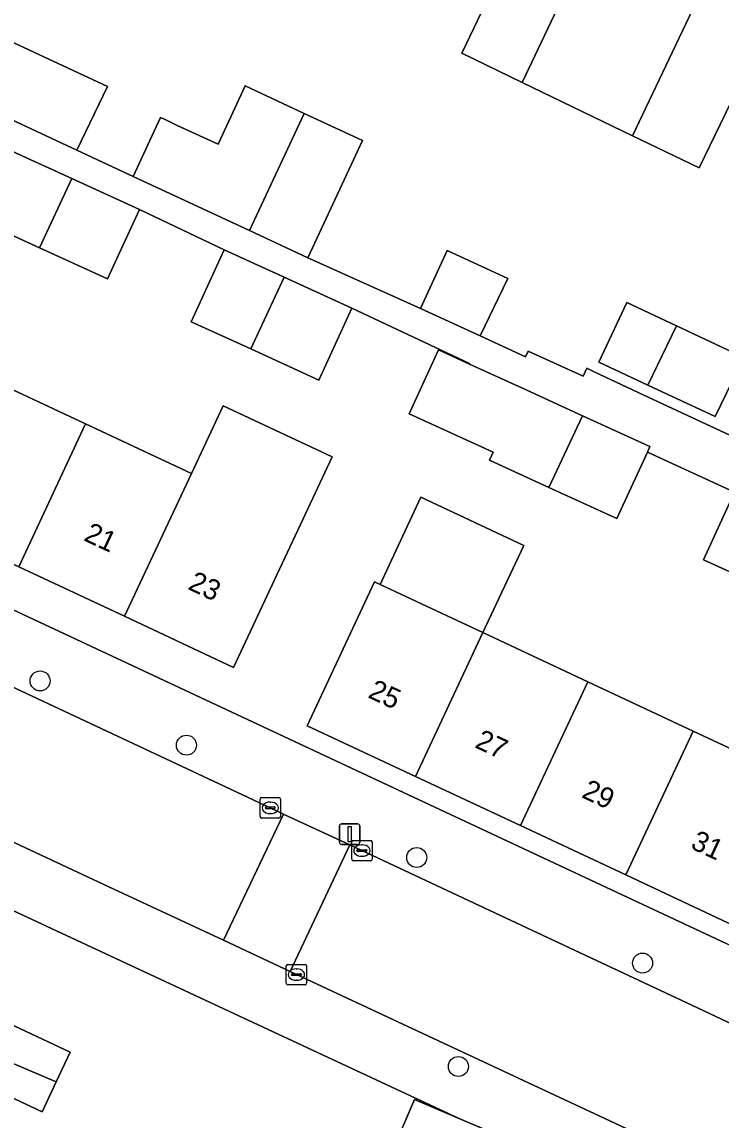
# Model space of a CAD drawing. Extents: x 159817 to 160765, y 380688 to 381638.
# Drawn here: x 160285.3 to 160319.5, y 381436.2 to 381490 of the extents above; entities that cross this region are included whole.
import ezdxf

# ---------------------------------------------------------------- set-up
doc = ezdxf.new("R2010")
doc.units = 0
for name, color, linetype in [('IMGEO_Boom', 7, 'Continuous'), ('IMGEO_Erf', 7, 'Continuous'), ('IMGEO_Kolk', 7, 'Continuous'), ('IMGEO_Lichtmast', 7, 'Continuous'), ('IMGEO_Pand', 7, 'Continuous'), ('IMGEO_Pand_nummerreeks', 7, 'Continuous'), ('IMGEO_Rijbaan_lokaal_open', 7, 'Continuous'), ('IMGEO_Voetpad_halfverhard', 7, 'Continuous'), ('IMGEO_Voetpad_open', 7, 'Continuous')]:
    doc.layers.add(name, color=color, linetype=linetype)

msp = doc.modelspace()

# ---------------------------------------------------------------- linework, layer by layer
at = {"layer": 'IMGEO_Boom'}
for centre in [(160286.182, 381457.685), (160293.348, 381454.537), (160304.624, 381449.033), (160315.684, 381443.86), (160306.665, 381438.795)]:
    msp.add_circle(centre, 0.489, dxfattribs=at)
at = {"layer": 'IMGEO_Erf'}
for points in [[(160320.018, 381486.063), (160318.448, 381482.817), (160315.185, 381484.396), (160309.784, 381487.009), (160306.829, 381488.439), (160308.378, 381491.698), (160305.916, 381492.887), (160309.363, 381500), (160309.705, 381500.707), (160311.165, 381500), (160312.843, 381499.187), (160312.461, 381498.395), (160314.688, 381497.323), (160315.055, 381498.084), (160318.211, 381496.566), (160317.848, 381495.812), (160320.109, 381494.723)], [(160284.184, 381489.28), (160289.482, 381486.814), (160287.978, 381483.691), (160290.738, 381482.407), (160292.079, 381485.289), (160292.267, 381485.202), (160292.899, 381484.907), (160294.899, 381483.977), (160295.02, 381484.237), (160296.229, 381486.835), (160299.109, 381485.495), (160301.966, 381484.164), (160299.295, 381478.423), (160299.581, 381478.29), (160304.803, 381475.937), (160306.108, 381478.768), (160309.085, 381477.396), (160307.729, 381474.588), (160309.949, 381473.565), (160310.086, 381473.848), (160312.768, 381472.612), (160312.949, 381473.005), (160313.32, 381472.834), (160315.717, 381471.711), (160321.151, 381469.164)], [(160227.999, 381487.797), (160319.771, 381444.817)], [(160321.573, 381462.295), (160318.665, 381463.626), (160320.182, 381466.94), (160315.92, 381468.891), (160314.431, 381465.637), (160311.095, 381467.164), (160308.186, 381468.495), (160308.369, 381468.895), (160304.261, 381470.775), (160305.692, 381473.902), (160307.202, 381473.211), (160307.216, 381473.237), (160301.444, 381475.951), (160299.83, 381472.424), (160296.494, 381473.951), (160293.585, 381475.282), (160295.199, 381478.809), (160291.044, 381480.785), (160289.486, 381477.381), (160286.15, 381478.908), (160283.321, 381480.203)], [(160290.304, 381397.937), (160292.644, 381403.393), (160288.918, 381404.991), (160291.257, 381410.444), (160294.983, 381408.847), (160297.323, 381414.303), (160299.662, 381419.759), (160302.002, 381425.214), (160304.341, 381430.67), (160302.13, 381431.618), (160304.52, 381437.183), (160306.728, 381436.236), (160284.09, 381446.788)], [(160281.94, 381442.177), (160287.652, 381439.504), (160286.966, 381438.037), (160286.28, 381436.572), (160280.568, 381439.245)]]:
    msp.add_lwpolyline(points, dxfattribs=at)
for points in [[(160300.483, 381468.667), (160298.931, 381465.351), (160297.774, 381462.879), (160295.655, 381458.35), (160290.313, 381460.851), (160285.133, 381463.275), (160279.953, 381465.7), (160274.772, 381468.125), (160269.591, 381470.551), (160264.411, 381472.975), (160259.231, 381475.4), (160253.94, 381477.877), (160257.167, 381484.9), (160262.508, 381482.4), (160267.688, 381479.975), (160272.869, 381477.55), (160278.05, 381475.125), (160283.23, 381472.7), (160288.411, 381470.275), (160293.591, 381467.851), (160295.144, 381471.167)], [(160317.346, 381475.079), (160320.641, 381473.534), (160319.239, 381470.634), (160315.943, 381472.179), (160313.541, 381473.305), (160314.908, 381476.221)], [(160304.83, 381466.681), (160309.863, 381464.324), (160307.865, 381460.056), (160313.011, 381457.647), (160318.169, 381455.232), (160323.519, 381452.728), (160323.775, 381452.608), (160324.548, 381454.261), (160329.575, 381451.909), (160325.77, 381443.774), (160324.826, 381444.216), (160320.444, 381446.265), (160320.177, 381445.694), (160314.867, 381448.18), (160309.705, 381450.596), (160304.564, 381453.003), (160299.254, 381455.489), (160302.555, 381462.542), (160302.832, 381462.412)]]:
    msp.add_lwpolyline(points, close=True, dxfattribs=at)
at = {"layer": 'IMGEO_Kolk'}
for p, q in [((160297.027, 381451.967), (160297.879, 381451.967)), ((160296.952, 381451.041), (160296.952, 381451.893)), ((160297.211, 381451.461), (160297.211, 381451.473)), ((160297.649, 381451.424), (160297.251, 381451.424)), ((160297.254, 381451.51), (160297.652, 381451.51)), ((160297.44, 381451.747), (160297.465, 381451.747)), ((160297.695, 381451.473), (160297.695, 381451.461)), ((160297.953, 381451.893), (160297.953, 381451.041)), ((160297.879, 381450.967), (160297.027, 381450.967)), ((160297.463, 381451.187), (160297.438, 381451.187)), ((160301.439, 381448.947), (160301.439, 381449.799)), ((160301.514, 381449.873), (160302.366, 381449.873)), ((160302.44, 381449.799), (160302.44, 381448.947)), ((160301.698, 381449.367), (160301.698, 381449.379)), ((160302.136, 381449.33), (160301.738, 381449.33)), ((160301.741, 381449.416), (160302.139, 381449.416)), ((160301.927, 381449.653), (160301.952, 381449.653)), ((160302.182, 381449.379), (160302.182, 381449.367)), ((160302.366, 381448.873), (160301.514, 381448.873)), ((160301.95, 381449.093), (160301.925, 381449.093)), ((160298.233, 381442.872), (160298.233, 381443.724)), ((160298.308, 381443.798), (160299.16, 381443.798)), ((160298.721, 381443.578), (160298.746, 381443.578)), ((160299.234, 381443.724), (160299.234, 381442.872)), ((160298.492, 381443.292), (160298.492, 381443.304)), ((160298.93, 381443.255), (160298.532, 381443.255)), ((160298.535, 381443.341), (160298.933, 381443.341)), ((160298.744, 381443.018), (160298.719, 381443.018)), ((160298.976, 381443.304), (160298.976, 381443.292)), ((160299.16, 381442.798), (160298.308, 381442.798))]:
    msp.add_line(p, q, dxfattribs=at)
for points in [[(160297.027, 381451.967), (160297.879, 381451.967)], [(160296.952, 381451.041), (160296.952, 381451.893)], [(160297.953, 381451.893), (160297.953, 381451.041)], [(160297.879, 381450.967), (160297.027, 381450.967)], [(160301.439, 381448.947), (160301.439, 381449.799)], [(160301.514, 381449.873), (160302.366, 381449.873)], [(160302.44, 381449.799), (160302.44, 381448.947)], [(160302.366, 381448.873), (160301.514, 381448.873)], [(160298.233, 381442.872), (160298.233, 381443.724)], [(160298.308, 381443.798), (160299.16, 381443.798)], [(160299.234, 381443.724), (160299.234, 381442.872)], [(160299.16, 381442.798), (160298.308, 381442.798)]]:
    msp.add_lwpolyline(points, dxfattribs=at)
for centre, radius, start, end in [((160297.029, 381451.891), 0.0765, 91.552, 178.448), ((160297.029, 381451.891), 0.0765, 91.552, 178.448), ((160297.877, 381451.891), 0.0765, 1.552, 88.448), ((160297.877, 381451.891), 0.0765, 1.552, 88.448), ((160297.251, 381451.47), 0.0403, 85.8775, 175.7526), ((160297.248, 381451.46), 0.0366, 178.938, 274.7102), ((160297.652, 381451.467), 0.043, 264.8664, 352.4533), ((160297.656, 381451.472), 0.0386, 1.7309, 96.639), ((160297.029, 381451.043), 0.0765, 181.552, 268.448), ((160297.029, 381451.043), 0.0765, 181.552, 268.448), ((160297.877, 381451.043), 0.0765, 271.552, 358.448), ((160297.877, 381451.043), 0.0765, 271.552, 358.448), ((160301.516, 381449.797), 0.0765, 91.552, 178.448), ((160301.516, 381449.797), 0.0765, 91.552, 178.448), ((160302.364, 381449.797), 0.0765, 1.552, 88.448), ((160302.364, 381449.797), 0.0765, 1.552, 88.448), ((160301.738, 381449.376), 0.0403, 85.8775, 175.7526), ((160301.735, 381449.366), 0.0366, 178.938, 274.7102), ((160302.139, 381449.373), 0.043, 264.8664, 352.4533), ((160302.143, 381449.378), 0.0386, 1.7309, 96.639), ((160301.516, 381448.949), 0.0765, 181.552, 268.448), ((160301.516, 381448.949), 0.0765, 181.552, 268.448), ((160302.364, 381448.949), 0.0765, 271.552, 358.448), ((160302.364, 381448.949), 0.0765, 271.552, 358.448), ((160298.31, 381443.722), 0.0765, 91.552, 178.448), ((160298.31, 381443.722), 0.0765, 91.552, 178.448), ((160298.937, 381443.303), 0.0386, 1.7309, 96.639), ((160299.158, 381443.722), 0.0765, 1.552, 88.448), ((160299.158, 381443.722), 0.0765, 1.552, 88.448), ((160298.31, 381442.874), 0.0765, 181.552, 268.448), ((160298.31, 381442.874), 0.0765, 181.552, 268.448), ((160298.532, 381443.301), 0.0403, 85.8775, 175.7526), ((160298.529, 381443.291), 0.0366, 178.938, 274.7102), ((160298.933, 381443.298), 0.043, 264.8664, 352.4533), ((160299.158, 381442.874), 0.0765, 271.552, 358.448), ((160299.158, 381442.874), 0.0765, 271.552, 358.448)]:
    msp.add_arc(centre, radius, start, end, dxfattribs=at)
for centre, major_axis, ratio, start_param, end_param in [((160297.439, 381451.467), (-0.387, 0.002), 0.722429, 4.712389, 7.853982), ((160297.464, 381451.467), (-0.39, 0.002), 0.717154, 1.570796, 4.712389), ((160301.926, 381449.373), (-0.387, 0.002), 0.722429, 4.712389, 7.853982), ((160301.951, 381449.373), (-0.39, 0.002), 0.717154, 1.570796, 4.712389), ((160298.72, 381443.298), (-0.387, 0.002), 0.722429, 4.712389, 7.853982), ((160298.745, 381443.298), (-0.39, 0.002), 0.717154, 1.570796, 4.712389)]:
    msp.add_ellipse(centre, major_axis=major_axis, ratio=ratio, start_param=start_param, end_param=end_param, dxfattribs=at)
at = {"layer": 'IMGEO_Lichtmast'}
for p, q in [((160300.842, 381449.779), (160300.842, 381450.579)), ((160300.842, 381450.579), (160300.842, 381449.779)), ((160300.942, 381450.679), (160301.732, 381450.679)), ((160301.732, 381450.679), (160300.942, 381450.679)), ((160301.832, 381450.579), (160301.832, 381449.779)), ((160301.832, 381449.779), (160301.832, 381450.579)), ((160301.732, 381449.679), (160300.942, 381449.679)), ((160300.942, 381449.679), (160301.732, 381449.679))]:
    msp.add_line(p, q, dxfattribs=at)
msp.add_lwpolyline([(160301.262, 381450.554), (160301.412, 381450.554), (160301.412, 381449.804), (160301.262, 381449.804), (160301.262, 381450.554)], dxfattribs=at)
for centre, start, end in [((160300.942, 381450.579), 90, 180), ((160300.942, 381450.579), 90, 180), ((160301.732, 381450.579), 0, 90), ((160301.732, 381450.579), 360, 90), ((160300.942, 381449.779), 180, 270), ((160300.942, 381449.779), 180, 270), ((160301.732, 381449.779), 270, 0), ((160301.732, 381449.779), 270, 0)]:
    msp.add_arc(centre, 0.1, start, end, dxfattribs=at)
at = {"layer": 'IMGEO_Pand'}
for points in [[(160314.688, 381497.323), (160312.461, 381498.395), (160312.843, 381499.187), (160311.165, 381500), (160309.705, 381500.707), (160309.363, 381500), (160305.916, 381492.887), (160308.378, 381491.698), (160306.829, 381488.439), (160309.784, 381487.009)], [(160315.185, 381484.396), (160320.109, 381494.723), (160317.848, 381495.812), (160318.211, 381496.566), (160315.055, 381498.084), (160314.688, 381497.323), (160309.784, 381487.009)], [(160315.185, 381484.396), (160318.448, 381482.817), (160320.018, 381486.063), (160322.156, 381485.028), (160325.501, 381492.098), (160323.266, 381493.173), (160323.635, 381493.939), (160320.465, 381495.465), (160320.109, 381494.723)], [(160289.482, 381486.814), (160284.184, 381489.28), (160283.407, 381487.611), (160282.721, 381486.138), (160287.978, 381483.691)], [(160299.109, 381485.495), (160296.229, 381486.835), (160295.02, 381484.237), (160294.899, 381483.977), (160292.899, 381484.907), (160292.267, 381485.202), (160292.079, 381485.289), (160290.738, 381482.407), (160296.44, 381479.753)], [(160299.109, 381485.495), (160296.44, 381479.753), (160299.295, 381478.423), (160301.966, 381484.164)], [(160286.15, 381478.908), (160287.738, 381482.298), (160284.799, 381483.643), (160283.321, 381480.203)], [(160286.15, 381478.908), (160289.486, 381477.381), (160291.044, 381480.785), (160287.738, 381482.298)], [(160298.138, 381477.464), (160295.199, 381478.809), (160293.585, 381475.282), (160296.494, 381473.951)], [(160309.085, 381477.396), (160306.108, 381478.768), (160304.803, 381475.937), (160307.729, 381474.588)], [(160298.138, 381477.464), (160296.494, 381473.951), (160299.83, 381472.424), (160301.444, 381475.951)], [(160317.346, 381475.079), (160314.908, 381476.221), (160313.541, 381473.305), (160315.943, 381472.179)], [(160320.641, 381473.534), (160317.346, 381475.079), (160315.943, 381472.179), (160319.239, 381470.634)], [(160312.739, 381470.677), (160309.8, 381472.022), (160307.202, 381473.211), (160305.692, 381473.902), (160304.261, 381470.775), (160308.369, 381468.895), (160308.186, 381468.495), (160311.095, 381467.164)], [(160283.23, 381472.7), (160279.953, 381465.7), (160285.133, 381463.275), (160288.411, 381470.275)], [(160297.774, 381462.879), (160298.931, 381465.351), (160300.483, 381468.667), (160295.144, 381471.167), (160293.591, 381467.851), (160290.313, 381460.851), (160295.655, 381458.35)], [(160288.411, 381470.275), (160285.133, 381463.275), (160290.313, 381460.851), (160293.591, 381467.851)], [(160315.92, 381468.891), (160316.045, 381469.164), (160312.739, 381470.677), (160311.095, 381467.164), (160314.431, 381465.637)], [(160302.832, 381462.412), (160307.865, 381460.056), (160309.863, 381464.324), (160304.83, 381466.681)], [(160323.118, 381465.596), (160320.182, 381466.94), (160318.665, 381463.626), (160321.573, 381462.295)], [(160307.865, 381460.056), (160302.832, 381462.412), (160302.555, 381462.542), (160299.254, 381455.489), (160304.564, 381453.003)], [(160307.865, 381460.056), (160304.564, 381453.003), (160309.705, 381450.596), (160313.011, 381457.647)], [(160318.169, 381455.232), (160313.011, 381457.647), (160309.705, 381450.596), (160314.867, 381448.18)], [(160320.444, 381446.265), (160323.519, 381452.728), (160318.169, 381455.232), (160314.867, 381448.18), (160320.177, 381445.694)], [(160286.966, 381438.037), (160287.652, 381439.504), (160281.94, 381442.177), (160281.156, 381440.501)], [(160286.966, 381438.037), (160281.156, 381440.501), (160280.568, 381439.245), (160286.28, 381436.572)], [(160313.423, 381433.365), (160306.728, 381436.236), (160304.52, 381437.183), (160302.13, 381431.618), (160304.341, 381430.67), (160311.036, 381427.8)]]:
    msp.add_lwpolyline(points, close=True, dxfattribs=at)
at = {"layer": 'IMGEO_Rijbaan_lokaal_open'}
for points in [[(160294.421, 381452.889), (160282.367, 381458.538), (160269.211, 381464.773), (160268.773, 381464.999), (160265.877, 381458.748), (160266.919, 381458.288), (160280.052, 381452.047), (160286.237, 381449.153), (160289.548, 381447.603), (160295.159, 381444.978), (160298.095, 381451.152), (160297.454, 381451.467)], [(160301.342, 381449.651), (160298.206, 381451.101), (160298.095, 381451.152), (160295.159, 381444.978), (160298.42, 381443.452)], [(160325.12, 381438.494), (160321.585, 381440.153), (160318.366, 381441.663), (160301.94, 381449.371), (160301.342, 381449.651), (160298.42, 381443.452), (160298.734, 381443.299), (160315.583, 381435.427), (160316.693, 381434.93), (160316.801, 381434.899), (160331.345, 381428.063), (160331.529, 381427.983), (160335.904, 381425.884), (160338.807, 381432.079)]]:
    msp.add_lwpolyline(points, close=True, dxfattribs=at)
at = {"layer": 'IMGEO_Voetpad_halfverhard'}
for points in [[(160321.151, 381469.164), (160315.717, 381471.711), (160313.32, 381472.834), (160312.949, 381473.005), (160312.768, 381472.612), (160310.086, 381473.848), (160309.949, 381473.565), (160307.729, 381474.588), (160304.803, 381475.937), (160299.581, 381478.29), (160299.295, 381478.423), (160296.44, 381479.753), (160290.738, 381482.407), (160287.978, 381483.691), (160282.721, 381486.138)], [(160284.799, 381483.643), (160287.738, 381482.298), (160291.044, 381480.785), (160295.199, 381478.809), (160298.138, 381477.464), (160301.444, 381475.951), (160307.216, 381473.237), (160307.202, 381473.211), (160309.8, 381472.022), (160312.739, 381470.677), (160316.045, 381469.164), (160315.92, 381468.891), (160320.182, 381466.94)]]:
    msp.add_lwpolyline(points, dxfattribs=at)
at = {"layer": 'IMGEO_Voetpad_open'}
for points in [[(160282.367, 381458.538), (160294.421, 381452.889), (160297.454, 381451.467), (160298.095, 381451.152), (160298.206, 381451.101), (160301.342, 381449.651), (160301.94, 381449.371), (160318.366, 381441.663), (160321.585, 381440.153), (160325.12, 381438.494), (160338.807, 381432.079), (160342.067, 381430.563), (160342.474, 381430.371), (160343.925, 381433.507), (160324.216, 381442.759), (160319.771, 381444.817), (160227.999, 381487.797)], [(160259.505, 381459.267), (160262.703, 381457.095), (160270.545, 381453.491), (160274.759, 381451.519), (160280.38, 381448.89), (160282.925, 381447.698), (160282.784, 381447.397), (160284.09, 381446.788), (160306.728, 381436.236), (160313.423, 381433.365), (160318.874, 381430.953), (160318.052, 381433.435)], [(160316.693, 381434.93), (160315.583, 381435.427), (160298.734, 381443.299), (160298.42, 381443.452), (160295.159, 381444.978), (160289.548, 381447.603), (160286.237, 381449.153), (160280.052, 381452.047), (160266.919, 381458.288)]]:
    msp.add_lwpolyline(points, dxfattribs=at)

# ---------------------------------------------------------------- texts
at = {"layer": 'IMGEO_Pand_nummerreeks'}
for s, rotation, p in [('21', 334.9156, (160288.272, 381464.588)), ('23', 334.9159, (160293.373, 381462.199)), ('25', 334.9159, (160302.189, 381456.896)), ('27', 334.9136, (160307.421, 381454.448)), ('29', 334.9136, (160312.651, 381452)), ('31', 334.9136, (160317.984, 381449.503))]:
    msp.add_text(s, height=1, rotation=rotation, dxfattribs=at).set_placement(p)

doc.saveas('drawing.dxf')
